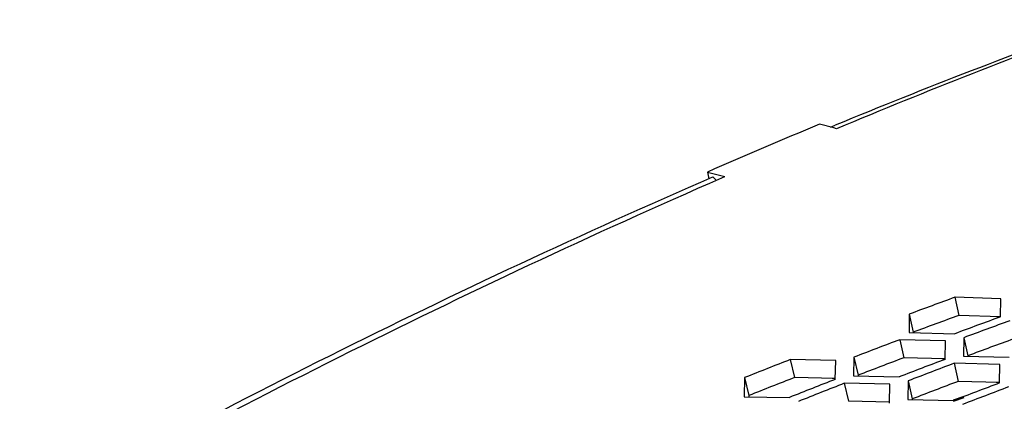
# Model space of a CAD drawing. Header units: millimetres. Extents: x 0 to 420, y 0 to 297.
# Tile 440 of 502: x 337.41 to 342.44, y 249.75 to 251.7. Entities that reach past the tile are written whole.
import ezdxf

# ---------------------------------------------------------------- set-up
doc = ezdxf.new("R2010")
doc.units = ezdxf.units.MM
doc.header["$LTSCALE"] = 23.1
doc.layers.get('0').update_dxf_attribs({"linetype": 'CONTINUOUS'})

msp = doc.modelspace()

# ---------------------------------------------------------------- linework, layer by layer
at = {"color": 3, "linetype": 'CONTINUOUS'}
for p, q in [((341.5677, 251.147), (341.4944, 251.1663)), ((341.5823, 251.1432), (341.5677, 251.147)), ((340.9239, 250.9222), (341.0112, 250.8992)), ((340.9355, 250.8655), (341.0112, 250.8992)), ((340.9356, 250.8661), (341.0112, 250.8992)), ((342.4201, 250.2754), (342.1864, 250.2828)), ((342.4194, 250.183), (342.4201, 250.2754)), ((341.9527, 250.1967), (341.9517, 250.1028)), ((341.9517, 250.1028), (342.1848, 250.0966)), ((342.1377, 250.0603), (341.9047, 250.0663)), ((342.1362, 249.966), (342.1377, 250.0603)), ((342.2313, 250.0765), (342.2298, 249.9825)), ((341.5775, 249.9599), (341.3456, 249.9649)), ((341.5756, 249.8639), (341.5775, 249.9599)), ((341.6707, 249.977), (341.6689, 249.8813)), ((342.416, 249.94), (342.1825, 249.9459)), ((342.2298, 249.9825), (342.4634, 249.9764)), ((342.414, 249.8455), (342.416, 249.94)), ((341.1124, 249.8727), (341.1103, 249.7753)), ((341.854, 249.839), (341.6216, 249.8437)), ((341.6689, 249.8813), (341.9014, 249.8763)), ((341.9475, 249.8562), (341.9452, 249.7602)), ((341.8516, 249.7428), (341.854, 249.839)), ((341.1103, 249.7753), (341.3416, 249.7714)), ((341.9452, 249.7602), (342.1782, 249.7555))]:
    msp.add_line(p, q, dxfattribs=at)
at = {"color": 7, "linetype": 'CONTINUOUS'}
for p, q in [((341.5517, 251.1513), (341.5752, 251.1609)), ((341.5517, 251.1512), (341.5752, 251.1608)), ((340.9239, 250.9222), (340.9309, 250.8882)), ((340.9683, 250.8801), (340.9508, 250.897)), ((342.1864, 250.2828), (342.2057, 250.19)), ((341.9527, 250.1967), (341.9726, 250.1041)), ((342.4194, 250.1832), (342.2057, 250.19)), ((342.4194, 250.1832), (342.4001, 250.1838)), ((341.9726, 250.1041), (341.9726, 250.1023)), ((341.9047, 250.0663), (341.9251, 249.974)), ((342.2313, 250.0765), (342.2512, 249.984)), ((341.3456, 249.9649), (341.3671, 249.8729)), ((341.6707, 249.977), (341.6917, 249.8849)), ((342.1362, 249.9684), (341.9251, 249.974)), ((342.1362, 249.9684), (342.119, 249.9688)), ((342.1825, 249.9459), (342.2029, 249.8535)), ((342.2512, 249.984), (342.2511, 249.982)), ((341.1124, 249.8727), (341.1345, 249.781)), ((341.5757, 249.8684), (341.3671, 249.8729)), ((341.5757, 249.8684), (341.5601, 249.8687)), ((341.6216, 249.8437), (341.6431, 249.7518)), ((341.6917, 249.8849), (341.6916, 249.8808)), ((341.9475, 249.8562), (341.9685, 249.764)), ((342.414, 249.8481), (342.2029, 249.8535)), ((342.414, 249.8481), (342.3972, 249.8485)), ((341.1345, 249.781), (341.1344, 249.7749)), ((341.8518, 249.7474), (341.6431, 249.7518)), ((341.9685, 249.764), (341.9684, 249.7598)), ((342.179, 249.7585), (342.2324, 249.7773)), ((342.1794, 249.7522), (342.2328, 249.7718))]:
    msp.add_line(p, q, dxfattribs=at)
for centre, radius, start, end in [((354.8285, 218.9916), 34.7925, 109.93296, 112.39091), ((355.2382, 214.4625), 38.0303, 110.04058, 110.41492), ((355.573, 214.1912), 38.1916, 110.04058, 110.41492), ((355.5367, 213.9772), 38.4843, 110.71342, 111.08533), ((355.5032, 213.7684), 38.7733, 111.3819, 111.75144), ((355.8721, 213.7045), 38.6471, 110.71342, 111.08533)]:
    msp.add_arc(centre, radius, start, end, dxfattribs=at)
at = {"color": 3, "linetype": 'CONTINUOUS'}
for centre, radius, start, end in [((356.091, 216.4286), 37.6245, 110.40945, 112.68209), ((354.1588, 220.7799), 32.9199, 112.6254, 113.70526), ((355.2533, 214.461), 38.1306, 110.04058, 110.41492), ((355.5323, 214.2349), 38.265, 110.04058, 110.41492), ((355.5881, 214.1897), 38.2919, 110.04058, 110.41492), ((355.5522, 213.9749), 38.5856, 110.71342, 111.08533), ((355.519, 213.7651), 38.8755, 111.3819, 111.75144), ((355.8316, 213.7476), 38.7213, 110.71342, 111.08533), ((355.8875, 213.7021), 38.7484, 110.71342, 111.08533), ((355.7989, 213.5366), 39.0125, 111.3819, 111.75144), ((355.8549, 213.4909), 39.0399, 111.3819, 111.75144), ((356.167, 213.4748), 38.8841, 110.71342, 111.08533), ((356.2229, 213.4294), 38.9112, 110.71342, 111.08533)]:
    msp.add_arc(centre, radius, start, end, dxfattribs=at)
at = {"color": 7, "linetype": 'CONTINUOUS'}
msp.add_open_spline([(325.7915, 240.4092), (326.9563, 241.5423), (329.3493, 243.6919), (333.1252, 246.5612), (336.9793, 248.9908), (339.6313, 250.325), (340.9508, 250.897)], degree=3, knots=[0, 0, 0, 0, 0.263163, 0.520257, 0.7671, 1, 1, 1, 1], dxfattribs=at)
at = {"color": 3, "linetype": 'CONTINUOUS'}
msp.add_open_spline([(325.7974, 240.403), (326.9577, 241.5322), (329.3436, 243.674), (333.1141, 246.5301), (336.9676, 248.951), (339.6175, 250.2875), (340.9356, 250.8661)], degree=3, knots=[0, 0, 0, 0, 0.262658, 0.519459, 0.766458, 1, 1, 1, 1], dxfattribs=at)

doc.saveas('drawing.dxf')
